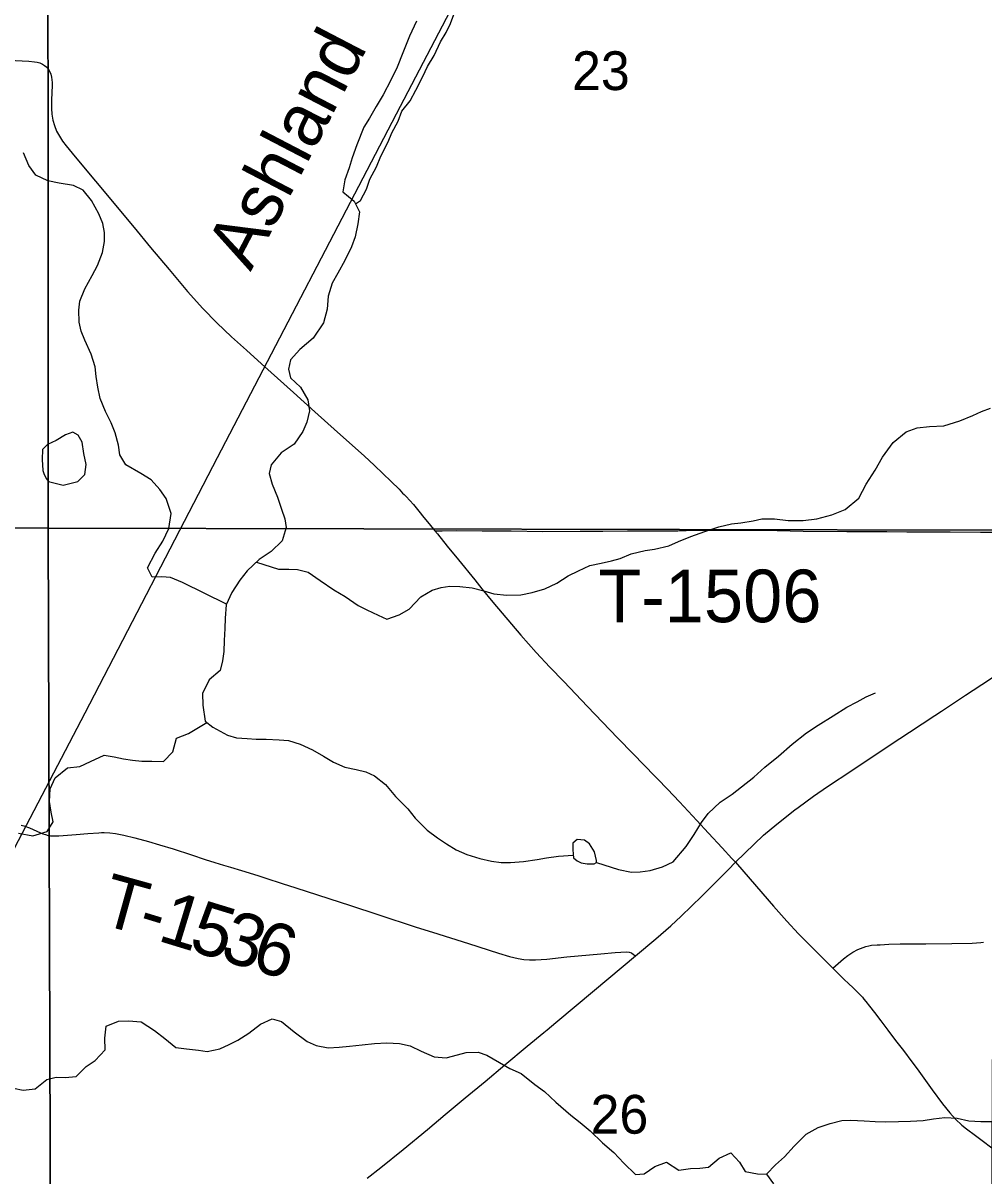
# Model space of a CAD drawing. Extents: x 1874609 to 2204689, y 815661 to 1281160.
# Drawn here: x 2002038 to 2007513, y 1032208 to 1038780 of the extents above; entities that cross this region are included whole.
import ezdxf

# ---------------------------------------------------------------- set-up
doc = ezdxf.new("R2010")
doc.units = 0
for name, color, linetype in [('GM_X_County_Road', 7, 'Continuous'), ('GM_X_Minor_Lake', 7, 'Continuous'), ('GM_X_Minor_River', 7, 'Continuous'), ('GM_X_Rail_Line', 7, 'Continuous'), ('GM_X_Rail_Line_Text', 7, 'Continuous'), ('GM_X_Section', 7, 'Continuous'), ('GM_X_Section_Text', 7, 'Continuous'), ('GM_X_Township_Road', 7, 'Continuous'), ('GM_X_Township_Road_Text', 7, 'Continuous'), ('GM_X_US_Route', 7, 'Continuous')]:
    doc.layers.add(name, color=color, linetype=linetype)

msp = doc.modelspace()

# ---------------------------------------------------------------- linework, layer by layer
at = {"layer": 'GM_X_County_Road'}
for points in [[(2001956.5, 1038568.8), (2002070.9, 1038562.4), (2002103.2, 1038559.3), (2002118.9, 1038556.5), (2002134, 1038552.2), (2002148.1, 1038545.8), (2002161.1, 1038537.4), (2002172.8, 1038527.6), (2002182.5, 1038515.4), (2002190.4, 1038502), (2002196.4, 1038487.4), (2002200.4, 1038472.1), (2002202.6, 1038456.5), (2002203.5, 1038440.4), (2002203.5, 1038424.1), (2002200.2, 1038342.2), (2002199.9, 1038292.7), (2002202.1, 1038259.6), (2002207.5, 1038226.8), (2002216.6, 1038194.8), (2002229.3, 1038164), (2002245, 1038134.7), (2002263.2, 1038107), (2002283.1, 1038080.6), (2002335.4, 1038017.5), (2002451, 1037879.2), (2002670.7, 1037614.2), (2002765, 1037500.8), (2002870, 1037375.2), (2002975.9, 1037250.2), (2003063.3, 1037152.6), (2003142.9, 1037070), (2003225.9, 1036991), (2003311, 1036914.3), (2003395.8, 1036837.2), (2003578.9, 1036673), (2003701.4, 1036564.1), (2003774.1, 1036497.9), (2003847.3, 1036432.7), (2003980.9, 1036312.7), (2004041.2, 1036256.8), (2004135.4, 1036167), (2004180.2, 1036122.2), (2004200, 1036100.8), (2004209.8, 1036091.9), (2004220, 1036081.8), (2004261.8, 1036034.8), (2004292.6, 1035997.5), (2004321.7, 1035961.7), (2004352, 1035924.5), (2004383.8, 1035885.4)], [(2004383.8, 1035885.4), (2004398.7, 1035867.2), (2004455.1, 1035797.8), (2004519.1, 1035719.2), (2004612, 1035605.1), (2004652.7, 1035553.7), (2004715.2, 1035477.7), (2004874, 1035290.8), (2004960.6, 1035192.4), (2005039.1, 1035108.6), (2005119, 1035026.6), (2005254.5, 1034883.9), (2005424.6, 1034706.2), (2005515.5, 1034611.6), (2005572.8, 1034553), (2005641.5, 1034482.6), (2005653.2, 1034470.7), (2005710.4, 1034412), (2005777.9, 1034341.3), (2005876.6, 1034234.7), (2005943.6, 1034162.6), (2006021.8, 1034078.5), (2006077, 1034018.2), (2006097.1, 1033995.6)], [(2006097.1, 1033995.6), (2006217.3, 1033857.9), (2006313.9, 1033746.3), (2006389.7, 1033660), (2006455.7, 1033587.2), (2006526.1, 1033517.5), (2006583.5, 1033460.8), (2006652.6, 1033392.3)], [(2006652.6, 1033392.3), (2006716.8, 1033326.9), (2006741.1, 1033304), (2006767, 1033279.5), (2006784.8, 1033262.7), (2006810.1, 1033238.7), (2006820.4, 1033226.7), (2006829, 1033215.9), (2006839.8, 1033203.1), (2006860.3, 1033176.1), (2006888.2, 1033139.5), (2006924.6, 1033091.8), (2006964.8, 1033039.1), (2007009.6, 1032980.3), (2007053.9, 1032922.2), (2007102.3, 1032858.7), (2007133.1, 1032818.3), (2007218.2, 1032698.6), (2007277, 1032619.8), (2007318, 1032568.3), (2007351.3, 1032531.7), (2007387.2, 1032497.6), (2007412.7, 1032476.8), (2007465.2, 1032437.6), (2007595.8, 1032340.2)]]:
    msp.add_lwpolyline(points, dxfattribs=at)
at = {"layer": 'GM_X_Minor_Lake'}
for points in [[(2002183.8, 1036167.2), (2002266.4, 1036145.1), (2002349.9, 1036167.1), (2002391, 1036206.1), (2002397.7, 1036262.4), (2002384.2, 1036326.2), (2002374.7, 1036390.1), (2002351.8, 1036429.6), (2002321.4, 1036446.9), (2002279.7, 1036431.9), (2002226.4, 1036400.6), (2002177, 1036377.4), (2002149.6, 1036348.7), (2002146.9, 1036292.5)], [(2002146.9, 1036292.5), (2002151, 1036229), (2002157.4, 1036212.6), (2002169.6, 1036182.8), (2002183.8, 1036167.2)], [(2003099.1, 1035035.3), (2003060.6, 1034957.8), (2003063, 1034892.3), (2003075.2, 1034800), (2003120.2, 1034766.4)], [(2005304.5, 1034006.3), (2005294.7, 1034054.5), (2005264.8, 1034100.8), (2005236.8, 1034121), (2005194.7, 1034125.2), (2005170.6, 1034105.3), (2005170.4, 1034067.1), (2005174.3, 1034021), (2005194.3, 1034004.8), (2005218.3, 1033992.7)], [(2005218.3, 1033992.7), (2005252, 1033987.2), (2005274.7, 1033986.6), (2005291.3, 1033987.7), (2005305.2, 1033994.4), (2005304.5, 1034006.3)]]:
    msp.add_lwpolyline(points, dxfattribs=at)
at = {"layer": 'GM_X_Minor_River'}
for points in [[(2003932.2, 1037749), (2003960.7, 1037768.1), (2003995.1, 1037832.2), (2004013.3, 1037890.3), (2004051.6, 1037960.3), (2004075.9, 1038020.4), (2004118.3, 1038102.5), (2004138.5, 1038154.5), (2004174.8, 1038220.6), (2004197.1, 1038276.7), (2004243.4, 1038336.7), (2004275.7, 1038396.7), (2004316.1, 1038474.8), (2004342.3, 1038532.8), (2004380.6, 1038594.8), (2004417, 1038672.9), (2004449.2, 1038725), (2004473.5, 1038777), (2004497.8, 1038843.1)], [(2004279.1, 1038789.9), (2004240.7, 1038705.8), (2004202.3, 1038609.7), (2004169.9, 1038527.6), (2004133.6, 1038453.5), (2004089.2, 1038371.4), (2004050.8, 1038303.4), (2004012.5, 1038237.4), (2003980.3, 1038185.3), (2003939.8, 1038085.2), (2003913.5, 1038011.1), (2003895.3, 1037955), (2003871, 1037886.9), (2003860.7, 1037816.7), (2003924.7, 1037764.3), (2003954.5, 1037703.9), (2003946.3, 1037635.8), (2003930, 1037561.6), (2003909.7, 1037503.5), (2003871.3, 1037425.4), (2003831, 1037353.4), (2003798.7, 1037297.3), (2003776.4, 1037223.2), (2003770.1, 1037149), (2003749.8, 1037070.8), (2003691.4, 1036982.8), (2003615, 1036919), (2003562.6, 1036859), (2003550.4, 1036806.9), (2003562.3, 1036756.7), (2003618.2, 1036704.3), (2003660.1, 1036631.8), (2003669.9, 1036569.6), (2003655.6, 1036505.5), (2003631.4, 1036451.4), (2003583, 1036379.4), (2003508.6, 1036329.6), (2003452.3, 1036261.6), (2003440.1, 1036211.5), (2003457.9, 1036151.2), (2003487.7, 1036076.9), (2003511.5, 1036008.5), (2003529.4, 1035954.3), (2003537.2, 1035904.1), (2003514.9, 1035828), (2003452.5, 1035768.1), (2003384.2, 1035722.2), (2003315.8, 1035656.3), (2003273.5, 1035604.3), (2003227.2, 1035534.3), (2003194.9, 1035464.2), (2003190.6, 1035388), (2003188.4, 1035327.8), (2003184.1, 1035259.6), (2003181.9, 1035197.5), (2003173.7, 1035143.3), (2003161.5, 1035089.2), (2003099.1, 1035035.3)], [(2003196.5, 1035467.8), (2002947.5, 1035590.2), (2002878.8, 1035618.6), (2002828.6, 1035623.5), (2002774.7, 1035620.2), (2002747.5, 1035673.6), (2002791.5, 1035758.8), (2002834, 1035825.9), (2002868.3, 1035898.9), (2002882.3, 1035983.4), (2002854.3, 1036068.9), (2002817.1, 1036120.1), (2002767.8, 1036175), (2002709, 1036211.7), (2002623.8, 1036261.8), (2002590.4, 1036319.1), (2002581.2, 1036372.9), (2002563.5, 1036444.7), (2002540.2, 1036500.2), (2002508.7, 1036565.6), (2002477, 1036639), (2002463.5, 1036704.8), (2002454.1, 1036764.7), (2002448.8, 1036820.6), (2002427.1, 1036892.2), (2002389.2, 1036971.5), (2002370, 1037023.1), (2002358.8, 1037075), (2002355.2, 1037143), (2002362, 1037195.2), (2002390.5, 1037264), (2002432.7, 1037341.2), (2002461.4, 1037398), (2002491.7, 1037470.8), (2002502.2, 1037535.2), (2002503, 1037585.3), (2002491.8, 1037637.1), (2002470.5, 1037692.7), (2002428.8, 1037767.9), (2002381.4, 1037826.8), (2002324.8, 1037853.5), (2002244.4, 1037867.7), (2002180.1, 1037880.2), (2002111.3, 1037912.6), (2002072, 1037967.8), (2002040.4, 1038039.2)], [(2003368.5, 1035707.1), (2003494.3, 1035667.6), (2003552.4, 1035667.3), (2003602.5, 1035665.1), (2003662.6, 1035648.8), (2003730.6, 1035602.3), (2003808.6, 1035549.8), (2003872.6, 1035511.4), (2003946.6, 1035458.9), (2003996.6, 1035434.6), (2004060.6, 1035404.2), (2004110.7, 1035381.9), (2004180.9, 1035405.7), (2004237.2, 1035439.6), (2004303.6, 1035509.5), (2004369.8, 1035547.3), (2004420, 1035563.1), (2004470.1, 1035568.9), (2004526.3, 1035568.7), (2004596.4, 1035560.4), (2004662.5, 1035544), (2004720.6, 1035525.7), (2004794.7, 1035519.3), (2004874.9, 1035521), (2004939.1, 1035532.8), (2005011.3, 1035554.5), (2005079.6, 1035586.3), (2005143.9, 1035628.2), (2005202.1, 1035658), (2005266.4, 1035687.8), (2005332.6, 1035701.5), (2005390.8, 1035713.3), (2005440.9, 1035727.2), (2005503.2, 1035755), (2005583.4, 1035772.7), (2005635.6, 1035780.4), (2005717.8, 1035800.2), (2005772, 1035824), (2005842.3, 1035853.8), (2005922.6, 1035881.5), (2006002.9, 1035907.2), (2006075.1, 1035925), (2006127.2, 1035930.8), (2006197.4, 1035942.5), (2006247.6, 1035954.3), (2006319.7, 1035954), (2006397.9, 1035943.6), (2006482.1, 1035943.2), (2006560.3, 1035952.9), (2006646.6, 1035976.6), (2006722.8, 1036006.4), (2006799.3, 1036072.2), (2006841.6, 1036150.3), (2006892, 1036230.3), (2006934.4, 1036304.4), (2006994.8, 1036388.4), (2007069.2, 1036450.2), (2007131.4, 1036472), (2007201.6, 1036479.7), (2007283.8, 1036483.4), (2007376.1, 1036513.1), (2007448.4, 1036542.8), (2007498.6, 1036564.7), (2007550.8, 1036584.5)], [(2005305, 1033994.3), (2005430.6, 1033955.6), (2005504.8, 1033939.3), (2005554.9, 1033941), (2005611, 1033948.8), (2005681.3, 1033970.6), (2005741.5, 1033998.4), (2005816, 1034086.3), (2005862.3, 1034154.3), (2005902.7, 1034222.4), (2005940.9, 1034274.4), (2006009.3, 1034338.3), (2006077.6, 1034384.1), (2006131.9, 1034426), (2006202.3, 1034481.9), (2006264.6, 1034537.8), (2006343, 1034601.6), (2006419.4, 1034669.5), (2006501.8, 1034733.3), (2006568.2, 1034777.2), (2006654.5, 1034831), (2006730.9, 1034880.8), (2006791.1, 1034910.6), (2006841.3, 1034938.5), (2006895.6, 1034962.3)], [(2002012.3, 1034161.5), (2002094.7, 1034147.4), (2002176.1, 1034171.4), (2002208.9, 1034226.3), (2002197.6, 1034282.1), (2002188.2, 1034342), (2002192.5, 1034414.2), (2002221.1, 1034477), (2002291.7, 1034534.8), (2002361.6, 1034542.4), (2002423, 1034569.9), (2002500.2, 1034605.8), (2002556.4, 1034597.2), (2002610.6, 1034586.4), (2002660.9, 1034577.6), (2002715, 1034572.9), (2002771, 1034572.2), (2002839.1, 1034569.8), (2002891.8, 1034625.2), (2002912, 1034703.8), (2002981.4, 1034729.5), (2003084.5, 1034793)], [(2003120.2, 1034766.4), (2003202.3, 1034719.9), (2003254.3, 1034705.6), (2003314.4, 1034701.3), (2003366.5, 1034697.1), (2003422.7, 1034696.8), (2003496.8, 1034694.5), (2003550.9, 1034690.2), (2003617, 1034669.9), (2003687.1, 1034637.5), (2003749.1, 1034601.1), (2003807.1, 1034566.7), (2003871.1, 1034538.3), (2003935.2, 1034524), (2003991.3, 1034511.7), (2004041.4, 1034489.4), (2004103.3, 1034439), (2004159.2, 1034370.5), (2004231.1, 1034300), (2004273, 1034247.7), (2004340.9, 1034179.2), (2004398.9, 1034134.8), (2004450.9, 1034100.4), (2004504.9, 1034066.1), (2004567, 1034039.7), (2004641.1, 1034017.3), (2004707.2, 1034003), (2004761.3, 1033994.7), (2004815.4, 1033994.5), (2004889.6, 1034000.2), (2004967.8, 1034011.9), (2005019.9, 1034021.7), (2005088.1, 1034031.4), (2005173, 1034036.5)], [(2001984, 1032708.2), (2002038.3, 1032697.5), (2002108.1, 1032705.1), (2002172.9, 1032756.8), (2002226.7, 1032770.1), (2002278.7, 1032769.3), (2002340.6, 1032774.8), (2002397.3, 1032832.2), (2002448.5, 1032865.5), (2002505.1, 1032926.9), (2002503.6, 1032993), (2002512, 1033061.3), (2002581.3, 1033091), (2002639.3, 1033092.4), (2002711.5, 1033086.1), (2002786.6, 1033037.8), (2002845.7, 1032991.1), (2002908.9, 1032940.5), (2002969.1, 1032932), (2003037.3, 1032925.6), (2003087.5, 1032916.7)], [(2003087.5, 1032916.7), (2003159.8, 1032932.5), (2003212, 1032956.3), (2003262.3, 1032982.2), (2003324.5, 1033022), (2003390.9, 1033073.9), (2003457.1, 1033103.7), (2003511.2, 1033087.4), (2003583.1, 1033028.9), (2003657.1, 1032974.4), (2003707.2, 1032952.1), (2003777.3, 1032937.8), (2003839.4, 1032941.5), (2003897.6, 1032947.3), (2003969.8, 1032955), (2004040, 1032962.7), (2004110.1, 1032966.4), (2004182.3, 1032962), (2004244.4, 1032949.7), (2004306.4, 1032919.4), (2004380.5, 1032886.9), (2004448.6, 1032880.6), (2004512.8, 1032898.4), (2004563, 1032912.2), (2004631.1, 1032913.9), (2004681.2, 1032895.6), (2004753.2, 1032855.2), (2004811.2, 1032820.8), (2004875.3, 1032792.5), (2004953.2, 1032729.9), (2005009.2, 1032689.5), (2005073.1, 1032629.1), (2005159.1, 1032554.5), (2005213, 1032512.1), (2005269, 1032465.7), (2005338.9, 1032397.2), (2005404.9, 1032340.7), (2005460.8, 1032280.3), (2005526.7, 1032215.8), (2005576.8, 1032219.6), (2005637.1, 1032261.4), (2005703.4, 1032287.2), (2005773.4, 1032240.8), (2005841.6, 1032250.5), (2005893.7, 1032252.3), (2005943.8, 1032258.1), (2006004.1, 1032310), (2006070.4, 1032339.8), (2006120.3, 1032287.4), (2006152.2, 1032233.1), (2006222.3, 1032220.7), (2006274.4, 1032218.5), (2006314.3, 1032162.1)], [(2006274.4, 1032218.5), (2006324.7, 1032270.4), (2006377, 1032316.3), (2006431.4, 1032378.3), (2006499.7, 1032446.2), (2006568, 1032484), (2006636.3, 1032507.8), (2006702.5, 1032523.5), (2006754.6, 1032525.3), (2006830.8, 1032523), (2006892.9, 1032518.7), (2006953, 1032516.4), (2007025.2, 1032518.1), (2007093.4, 1032519.8), (2007165.5, 1032523.5), (2007225.7, 1032533.3), (2007289.9, 1032541), (2007360, 1032536.7), (2007426.1, 1032522.4), (2007494.3, 1032518), (2007564.4, 1032517.7)]]:
    msp.add_lwpolyline(points, dxfattribs=at)
at = {"layer": 'GM_X_Rail_Line'}
msp.add_lwpolyline([(1997076.3, 1027753.8), (1997163.2, 1027828.4), (1997234.6, 1027892.9), (1997298.6, 1027956.9), (1997661.6, 1028340.3), (1999570, 1030388.1), (1999819, 1030656.9), (2000127.3, 1030987), (2000233.8, 1031102), (2000307.9, 1031189.1), (2000395.9, 1031291.1), (2000585.3, 1031542.1), (2000815.8, 1031869.2), (2001014.5, 1032191.4), (2001339.9, 1032835.9), (2002392.6, 1034848.4), (2003146.8, 1036303.2), (2004189.2, 1038306.1), (2005889.9, 1041565), (2007423.9, 1044505.7)], dxfattribs=at)
at = {"layer": 'GM_X_Section'}
for points in [[(2002180.2, 1041245.7), (2002182, 1035901), (1996897.3, 1035941.3), (1996891.4, 1041316)], [(2002180.2, 1041245.7), (2007599.8, 1041247.3), (2007577.2, 1035888.5), (2002182, 1035901)], [(1996897.3, 1035941.3), (2002182, 1035901), (2002197.7, 1030624.4), (1996891.1, 1030634.7)], [(2002182, 1035901), (2007577.2, 1035888.5), (2007548.5, 1030565.7), (2002197.7, 1030624.4)]]:
    msp.add_lwpolyline(points, close=True, dxfattribs=at)
at = {"layer": 'GM_X_Township_Road'}
for points in [[(2004383.8, 1035885.4), (2004425.8, 1035886), (2004507.6, 1035887.1), (2004654.8, 1035886.1), (2004818.5, 1035885.3), (2004998.7, 1035882.2), (2005211.3, 1035882.5), (2005341.9, 1035883.9), (2005481, 1035884.5), (2005604.9, 1035885), (2005768.5, 1035885.8), (2005863.5, 1035888.4), (2006112.5, 1035889.7), (2006259.9, 1035888.7), (2006483.3, 1035883.2), (2006731.9, 1035882.1), (2006862.4, 1035882.1), (2006960, 1035881), (2007072.5, 1035880.1), (2007108.1, 1035880.1), (2007149, 1035879.5), (2007236, 1035879.5), (2007321.1, 1035878.8), (2007493.2, 1035878.1), (2007591.6, 1035877.4)], [(2002027.1, 1034207.5), (2002043.1, 1034203.4), (2002075.1, 1034191.8), (2002137.6, 1034164.3), (2002151.6, 1034158.9), (2002166, 1034153.6), (2002180.5, 1034149.3), (2002195.2, 1034147.2), (2002210.2, 1034146.3), (2002242.8, 1034146.5), (2002292.2, 1034150.3), (2002341.3, 1034155.1), (2002406.3, 1034160.7), (2002469.4, 1034164), (2002484.3, 1034164.9), (2002500.4, 1034164.8), (2002532.3, 1034163.4), (2002564.6, 1034159.4), (2002612.7, 1034150.2), (2002675.7, 1034135), (2002753.4, 1034113.5), (2002814.9, 1034096.1), (2002892.9, 1034072.8), (2002998, 1034039.1), (2003076.3, 1034012.1), (2003130.3, 1033995.4), (2003180.4, 1033980), (2003220, 1033967.1), (2003282, 1033949.1), (2003375, 1033920.3), (2003421.2, 1033905.5), (2003514.1, 1033875.5), (2003592, 1033850.6), (2003904, 1033749.1), (2004059.7, 1033697.5), (2004277.9, 1033626.5), (2004371.8, 1033596.8), (2004575.5, 1033533.3), (2004747.2, 1033477.8), (2004810.1, 1033458.5), (2004858.3, 1033447), (2004891.1, 1033442.3), (2004924.2, 1033440), (2004957.4, 1033440.2), (2005023, 1033444.5), (2005136.9, 1033456.3), (2005330.7, 1033474.7), (2005411.7, 1033481.8), (2005475.6, 1033485.6), (2005491.9, 1033483.9), (2005504.1, 1033479.5), (2005516.7, 1033471), (2005527.3, 1033462.2)], [(2006652.6, 1033392.3), (2006711.8, 1033445.4), (2006738, 1033465.2), (2006765.5, 1033483.1), (2006794.4, 1033498.5), (2006824.9, 1033510.7), (2006840.5, 1033515.7), (2006856.4, 1033519.8), (2006872.5, 1033522.7), (2006905, 1033524.9), (2006921.4, 1033525.7), (2006970.4, 1033529), (2007035.4, 1033530.9), (2007182.5, 1033531.7), (2007330.1, 1033532.4), (2007444.9, 1033535.2), (2007494, 1033538.3), (2007510.4, 1033539.9)]]:
    msp.add_lwpolyline(points, dxfattribs=at)
at = {"layer": 'GM_X_US_Route'}
for points in [[(2007232.9, 1034832.7), (2007270.8, 1034857.5), (2007407.6, 1034949.1), (2007543.6, 1035036.9), (2007623.9, 1035092.5), (2007649.9, 1035110.9), (2007713.3, 1035128), (2007728.1, 1035134.3), (2007744.4, 1035143), (2007857.1, 1035219.4), (2007940.6, 1035272.5), (2007980.9, 1035295.9)], [(2006453.9, 1034308.2), (2006541.1, 1034372.6), (2006621.9, 1034428.8), (2006759.1, 1034519.3), (2006977.6, 1034665.9), (2007087.8, 1034737.9), (2007232.9, 1034832.7)], [(2005005.3, 1033026.2), (2005023.3, 1033041.1), (2005073.3, 1033083.5), (2005293.3, 1033267.2), (2005527.3, 1033462.2), (2005643.5, 1033559.1), (2005728.8, 1033634.4), (2005788.4, 1033689.6), (2005905.2, 1033803.4), (2006044, 1033941.4), (2006055.5, 1033953), (2006097.1, 1033995.6), (2006256.6, 1034150.6), (2006331.8, 1034213.9), (2006435.5, 1034294.6), (2006453.9, 1034308.2)], [(2003998.3, 1032196), (2004076.5, 1032255.4), (2004203.9, 1032358.6), (2004342.9, 1032473.4), (2004443.4, 1032557.6), (2004556.6, 1032652.3), (2004670.3, 1032746.7), (2004783.9, 1032841.2), (2004909.7, 1032946.8), (2005005.3, 1033026.2)]]:
    msp.add_lwpolyline(points, dxfattribs=at)

# ---------------------------------------------------------------- texts
at = {"layer": 'GM_X_Rail_Line_Text'}
msp.add_text('Ashland', height=299, rotation=62.46483, dxfattribs=at).set_placement((2003334.4, 1037359.1))
at = {"layer": 'GM_X_Section_Text'}
for s, p in [('23', (2005166, 1038397.6)), ('26', (2005271.6, 1032448.8))]:
    msp.add_text(s, height=221, rotation=0.00001, dxfattribs=at).set_placement(p)
at = {"layer": 'GM_X_Township_Road_Text'}
for s, rotation, p in [('T-1506', 0.00001, (2005315.6, 1035364.2)), ('T', 344.50789, (2002465.2, 1033646.7)), ('1', 343.01664, (2002797.3, 1033551.4)), ('5', 343.00019, (2002974, 1033497.4)), ('-', 343.04132, (2002679.5, 1033587.3)), ('3', 343.01252, (2003150.8, 1033443.4)), ('6', 343.00593, (2003327.5, 1033389.4))]:
    msp.add_text(s, height=300, rotation=rotation, dxfattribs=at).set_placement(p)

doc.saveas('drawing.dxf')
